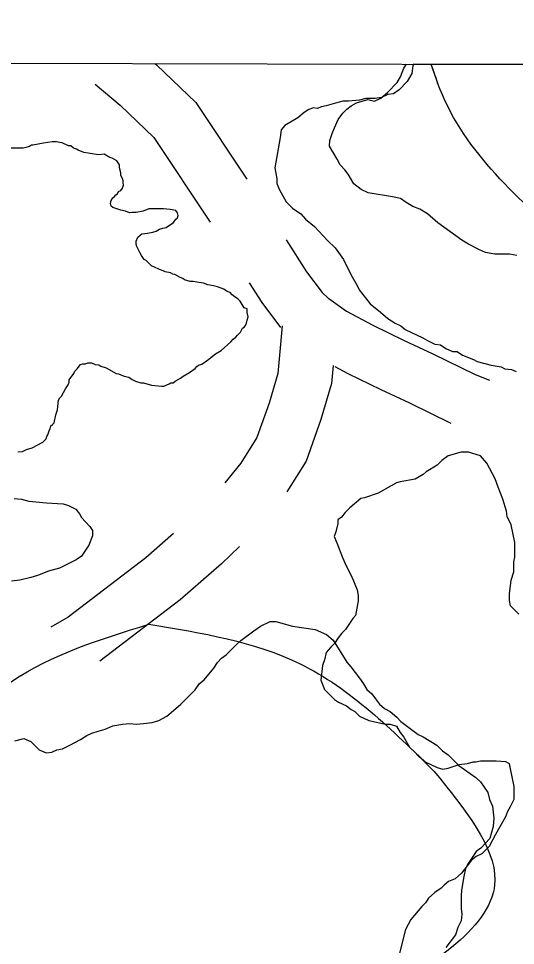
# Model space of a CAD drawing. Extents: x 3172231 to 3210228, y 940198 to 965780.
# Drawn here: x 3186515 to 3186789, y 963407 to 963919 of the extents above; entities that cross this region are included whole.
import ezdxf

# ---------------------------------------------------------------- set-up
doc = ezdxf.new("R2010")
doc.units = 0
for name, color, linetype in [('V-BORW-LINE', 7, 'Continuous'), ('V-GRID-FRAM', 7, 'Continuous'), ('V-ROAD-CNTR', 7, 'Continuous'), ('V-SITE-VEGE', 7, 'Continuous'), ('V-TOPO-SHOR', 7, 'Continuous')]:
    doc.layers.add(name, color=color, linetype=linetype)

msp = doc.modelspace()

# ---------------------------------------------------------------- linework, layer by layer
at = {"layer": 'V-BORW-LINE'}
msp.add_line((3186744.415, 963889.083), (3186742.65, 963894.251), dxfattribs=at)
msp.add_lwpolyline([(3186742.434, 963894.251), (3186746.181, 963883.916)], dxfattribs=at)
for points in [[(3186817.786, 963795.453), (3186746.181, 963883.916), (3186744.415, 963889.083)], [(3186445.501, 963480.413), (3186510.803, 963552.983), (3186586.615, 963584.616)], [(3186586.615, 963584.616), (3186670.245, 963562.66), (3186744.137, 963503.352)], [(3186744.137, 963503.352), (3186777.807, 963443.111), (3186709.853, 963376.22)]]:
    msp.add_spline(points, degree=3, dxfattribs=at)
at = {"layer": 'V-GRID-FRAM'}
msp.add_lwpolyline([(3176539.592, 963919.479), (3207827.662, 963842.116), (3207790.623, 945652.442), (3176486.679, 945729.845), (3176539.592, 963919.479)], dxfattribs=at)
at = {"layer": 'V-ROAD-CNTR'}
for points in [[(3186589.927, 963894.629), (3186590.762, 963893.924), (3186612.521, 963873.098), (3186640.7, 963830.71)], [(3186556.916, 963883.217), (3186570.704, 963871.596), (3186589.377, 963853.722), (3186620.445, 963806.989)], [(3186662.537, 963797.2), (3186673.702, 963779.495), (3186682.365, 963767.968), (3186685.873, 963764.722)], [(3186642.102, 963773.363), (3186648.982, 963762.453), (3186659.397, 963748.594)], [(3186685.856, 963764.737), (3186685.992, 963764.611), (3186695.776, 963757.763), (3186710.286, 963749.875), (3186727.619, 963741.459), (3186743.559, 963734.11), (3186766.876, 963722.727), (3186774.802, 963719.614)], [(3186660.242, 963749.538), (3186657.851, 963723.286), (3186653.107, 963706.903), (3186646.361, 963687.878), (3186637.435, 963673.709), (3186628.583, 963662.758)], [(3186688.371, 963727.635), (3186687.467, 963717.702), (3186681.677, 963697.709), (3186673.521, 963674.71), (3186662.872, 963657.804)], [(3186689.427, 963727.068), (3186696.562, 963723.189), (3186714.787, 963714.341), (3186730.697, 963707.006), (3186753.519, 963695.864)], [(3186600.167, 963634.702), (3186584.867, 963621.256), (3186541.968, 963588.48), (3186532.473, 963582.972)], [(3186636.728, 963627.655), (3186626.699, 963618.082), (3186603.899, 963598.042), (3186559.575, 963564.178)]]:
    msp.add_lwpolyline(points, dxfattribs=at)
at = {"layer": 'V-SITE-VEGE'}
for p, q in [((3186732.766, 963894.275), (3186732.428, 963893.251)), ((3186832.754, 963894.028), (3186732.766, 963894.275)), ((3186731.933, 963889.178), (3186729.401, 963884.582)), ((3186732.428, 963893.251), (3186731.933, 963889.178)), ((3186729.401, 963884.582), (3186724.83, 963879.987)), ((3186724.83, 963879.987), (3186721.785, 963877.941)), ((3186693.787, 963873.775), (3186689.717, 963872.743)), ((3186696.844, 963873.783), (3186693.787, 963873.775)), ((3186702.953, 963874.314), (3186696.844, 963873.783)), ((3186706.515, 963875.344), (3186702.953, 963874.314)), ((3186711.606, 963875.36), (3186706.515, 963875.344)), ((3186715.168, 963875.88), (3186711.606, 963875.36)), ((3186718.729, 963877.42), (3186715.168, 963875.88)), ((3186721.785, 963877.941), (3186718.729, 963877.42)), ((3186674.959, 963869.13), (3186672.42, 963867.594)), ((3186677.503, 963870.156), (3186674.959, 963869.13)), ((3186679.543, 963869.654), (3186677.503, 963870.156)), ((3186682.084, 963870.68), (3186679.543, 963869.654)), ((3186684.63, 963871.199), (3186682.084, 963870.68)), ((3186689.717, 963872.743), (3186684.63, 963871.199)), ((3186668.864, 963864.526), (3186661.748, 963860.43)), ((3186672.42, 963867.594), (3186668.864, 963864.526)), ((3186659.718, 963857.876), (3186659.222, 963853.801)), ((3186661.748, 963860.43), (3186659.718, 963857.876)), ((3186659.222, 963853.801), (3186656.222, 963836.985)), ((3186656.222, 963836.985), (3186657.26, 963830.876)), ((3186657.26, 963830.876), (3186657.269, 963828.332)), ((3186657.269, 963828.332), (3186658.807, 963824.77)), ((3186658.807, 963824.77), (3186662.395, 963818.162)), ((3186662.395, 963818.162), (3186665.971, 963814.608)), ((3186665.971, 963814.608), (3186670.564, 963811.569)), ((3186670.564, 963811.569), (3186673.12, 963808.522)), ((3186673.12, 963808.522), (3186678.226, 963804.462)), ((3186678.226, 963804.462), (3186685.377, 963796.848)), ((3186685.377, 963796.848), (3186689.467, 963792.787)), ((3186689.467, 963792.787), (3186694.073, 963786.182)), ((3186694.073, 963786.182), (3186698.173, 963778.045)), ((3186698.173, 963778.045), (3186701.757, 963771.946)), ((3186701.757, 963771.946), (3186702.785, 963769.403)), ((3186702.785, 963769.403), (3186708.921, 963761.784)), ((3186708.921, 963761.784), (3186714.539, 963757.221)), ((3186714.539, 963757.221), (3186718.623, 963753.668)), ((3186718.623, 963753.668), (3186722.706, 963751.135)), ((3186722.706, 963751.135), (3186725.766, 963749.617)), ((3186725.766, 963749.617), (3186728.322, 963747.59)), ((3186728.322, 963747.59), (3186738.009, 963743.037)), ((3186738.009, 963743.037), (3186740.561, 963741.515)), ((3186740.561, 963741.515), (3186744.643, 963739.492)), ((3186744.643, 963739.492), (3186747.698, 963738.992)), ((3186747.698, 963738.992), (3186750.762, 963736.967)), ((3186750.762, 963736.967), (3186754.332, 963735.453)), ((3186754.332, 963735.453), (3186756.877, 963735.457)), ((3186756.877, 963735.457), (3186759.939, 963733.432)), ((3186759.939, 963733.432), (3186766.058, 963730.904)), ((3186766.058, 963730.904), (3186768.102, 963729.893)), ((3186768.102, 963729.893), (3186775.745, 963727.88)), ((3186775.745, 963727.88), (3186781.351, 963726.88)), ((3186781.351, 963726.88), (3186783.391, 963725.868)), ((3186783.391, 963725.868), (3186786.956, 963725.373)), ((3186786.956, 963725.373), (3186789.506, 963724.359)), ((3186759.103, 963679.688), (3186751.98, 963677.626)), ((3186763.179, 963679.698), (3186759.103, 963679.688)), ((3186769.804, 963677.683), (3186763.179, 963679.698)), ((3186748.423, 963675.068), (3186745.884, 963672.514)), ((3186751.98, 963677.626), (3186748.423, 963675.068)), ((3186773.382, 963673.622), (3186769.804, 963677.683)), ((3186777.994, 963664.977), (3186773.382, 963673.622)), ((3186739.787, 963668.928), (3186738.263, 963667.396)), ((3186745.884, 963672.514), (3186739.787, 963668.928)), ((3186725.545, 963663.279), (3186723.509, 963662.763)), ((3186733.69, 963664.834), (3186725.545, 963663.279)), ((3186738.263, 963667.396), (3186733.69, 963664.834)), ((3186779.538, 963660.4), (3186777.994, 963664.977)), ((3186723.509, 963662.763), (3186713.343, 963657.129)), ((3186782.105, 963653.787), (3186779.538, 963660.4)), ((3186703.676, 963654.043), (3186697.582, 963648.929)), ((3186705.712, 963654.557), (3186703.676, 963654.043)), ((3186713.343, 963657.129), (3186705.712, 963654.557)), ((3186784.165, 963647.174), (3186782.105, 963653.787)), ((3186697.582, 963648.929), (3186695.044, 963646.375)), ((3186693.014, 963643.821), (3186690.983, 963642.287)), ((3186695.044, 963646.375), (3186693.014, 963643.821)), ((3186784.683, 963644.12), (3186784.165, 963647.174)), ((3186786.735, 963639.543), (3186784.683, 963644.12)), ((3186690.989, 963640.25), (3186689.985, 963635.664)), ((3186690.983, 963642.287), (3186690.989, 963640.25)), ((3186788.804, 963629.873), (3186786.735, 963639.543)), ((3186689.985, 963635.664), (3186688.976, 963633.114)), ((3186688.976, 963633.114), (3186690.516, 963629.553)), ((3186690.516, 963629.553), (3186693.596, 963621.418)), ((3186788.83, 963621.726), (3186788.804, 963629.873)), ((3186693.596, 963621.418), (3186695.648, 963616.839)), ((3186695.648, 963616.839), (3186698.724, 963610.738)), ((3186788.328, 963619.178), (3186788.83, 963621.726)), ((3186788.347, 963613.572), (3186788.328, 963619.178)), ((3186786.833, 963608.987), (3186788.347, 963613.572)), ((3186698.724, 963610.738), (3186701.804, 963603.617)), ((3186785.84, 963601.346), (3186786.833, 963608.987)), ((3186701.804, 963603.617), (3186702.323, 963600.564)), ((3186702.333, 963597.508), (3186700.832, 963589.355)), ((3186702.323, 963600.564), (3186702.333, 963597.508)), ((3186785.852, 963597.78), (3186785.84, 963601.346)), ((3186786.371, 963594.727), (3186785.852, 963597.78)), ((3186790.97, 963590.158), (3186786.371, 963594.727)), ((3186699.308, 963587.823), (3186695.255, 963581.697)), ((3186700.832, 963589.355), (3186699.308, 963587.823)), ((3186695.255, 963581.697), (3186693.223, 963579.654)), ((3186691.196, 963577.102), (3186689.168, 963574.04)), ((3186693.223, 963579.654), (3186691.196, 963577.102)), ((3186687.137, 963571.994), (3186684.601, 963568.93)), ((3186689.168, 963574.04), (3186687.137, 963571.994)), ((3186684.601, 963568.93), (3186683.596, 963564.855)), ((3186682.586, 963561.795), (3186681.595, 963553.644)), ((3186683.596, 963564.855), (3186682.586, 963561.795)), ((3186681.595, 963553.644), (3186683.651, 963548.559)), ((3186683.651, 963548.559), (3186689.269, 963542.974)), ((3186689.269, 963542.974), (3186691.311, 963541.452)), ((3186691.311, 963541.452), (3186695.9, 963539.431)), ((3186695.9, 963539.431), (3186698.454, 963537.401)), ((3186698.454, 963537.401), (3186700.494, 963536.39)), ((3186700.494, 963536.39), (3186703.05, 963533.852)), ((3186703.05, 963533.852), (3186708.149, 963531.323)), ((3186708.149, 963531.323), (3186717.322, 963529.316)), ((3186717.322, 963529.316), (3186719.87, 963529.324)), ((3186719.87, 963529.324), (3186723.438, 963528.316)), ((3186723.438, 963528.316), (3186725.486, 963524.759)), ((3186725.486, 963524.759), (3186727.531, 963522.217)), ((3186727.531, 963522.217), (3186730.606, 963516.626)), ((3186730.606, 963516.626), (3186739.289, 963508.506)), ((3186739.289, 963508.506), (3186745.92, 963505.473)), ((3186745.92, 963505.473), (3186748.978, 963504.463)), ((3186748.978, 963504.463), (3186752.034, 963504.981)), ((3186752.034, 963504.981), (3186758.137, 963507.04)), ((3186758.137, 963507.04), (3186762.718, 963507.564)), ((3186762.718, 963507.564), (3186765.772, 963508.592)), ((3186765.772, 963508.592), (3186767.3, 963508.596)), ((3186767.3, 963508.596), (3186769.843, 963509.114)), ((3186769.843, 963509.114), (3186778.5, 963509.141)), ((3186778.5, 963509.141), (3186783.595, 963508.649)), ((3186783.595, 963508.649), (3186785.637, 963507.638)), ((3186785.637, 963507.638), (3186786.151, 963505.604)), ((3186786.151, 963505.604), (3186788.224, 963494.915)), ((3186788.224, 963494.915), (3186788.246, 963487.784)), ((3186786.223, 963483.705), (3186784.703, 963481.153)), ((3186788.246, 963487.784), (3186786.223, 963483.705)), ((3186784.703, 963481.153), (3186783.696, 963478.093)), ((3186783.696, 963478.093), (3186778.123, 963468.4)), ((3186778.123, 963468.4), (3186774.58, 963461.769)), ((3186774.58, 963461.769), (3186770.519, 963457.681)), ((3186764.93, 963454.097), (3186759.351, 963446.949)), ((3186767.47, 963456.143), (3186764.93, 963454.097)), ((3186770.519, 963457.681), (3186767.47, 963456.143)), ((3186755.796, 963443.881), (3186752.239, 963442.343)), ((3186759.351, 963446.949), (3186755.796, 963443.881)), ((3186748.173, 963438.767), (3186744.618, 963436.207)), ((3186749.697, 963440.297), (3186748.173, 963438.767)), ((3186752.239, 963442.343), (3186749.697, 963440.297)), ((3186741.063, 963433.14), (3186739.543, 963430.588)), ((3186744.618, 963436.207), (3186741.063, 963433.14)), ((3186737.511, 963428.546), (3186731.425, 963421.394)), ((3186739.543, 963430.588), (3186737.511, 963428.546)), ((3186731.425, 963421.394), (3186728.388, 963415.783)), ((3186728.388, 963415.783), (3186724.867, 963402.02))]:
    msp.add_line(p, q, dxfattribs=at)
msp.add_lwpolyline([(3186512.184, 963654.205), (3186516.262, 963653.709), (3186520.337, 963652.704), (3186530.018, 963651.716), (3186539.185, 963651.239), (3186542.245, 963650.228), (3186546.324, 963648.204), (3186548.37, 963645.665), (3186549.398, 963643.631), (3186553.996, 963638.554), (3186555.53, 963636.52), (3186555.538, 963633.467), (3186553.519, 963628.367), (3186549.466, 963622.242), (3186546.417, 963620.196), (3186537.264, 963615.582), (3186531.159, 963614.033), (3186525.056, 963611.467), (3186521.494, 963610.437), (3186515.387, 963608.891), (3186510.806, 963608.366)], dxfattribs=at)
at = {"layer": 'V-TOPO-SHOR'}
for points in [[(3186759.505, 963796.905), (3186746.316, 963806.576), (3186740.659, 963811.569), (3186736.266, 963814.061), (3186732.502, 963815.616), (3186728.736, 963817.797), (3186725.594, 963819.978), (3186721.205, 963820.906), (3186707.727, 963823.054), (3186703.961, 963824.922), (3186699.879, 963828.041), (3186696.727, 963833.358), (3186694.839, 963835.856), (3186692.324, 963838.668), (3186690.747, 963841.798), (3186686.338, 963848.988), (3186686.641, 963852.121), (3186687.882, 963855.886), (3186689.125, 963859.021), (3186691.304, 963863.73), (3186693.799, 963867.182), (3186695.984, 963869.382), (3186698.485, 963871.27), (3186701.299, 963872.847), (3186707.559, 963874.748), (3186711.322, 963873.818), (3186714.762, 963875.397), (3186718.512, 963878.543), (3186723.818, 963884.197), (3186725.688, 963887.337), (3186727.554, 963892.043), (3186728.97, 963894.285)], [(3186602.505, 963809.24), (3186602.816, 963810.496), (3186602.497, 963812.061), (3186601.553, 963813.312), (3186598.417, 963813.926), (3186594.657, 963814.227), (3186586.512, 963814.203), (3186583.383, 963812.937), (3186579.627, 963812.298), (3186577.12, 963812.292), (3186575.869, 963811.975), (3186573.671, 963812.906), (3186571.163, 963813.525), (3186568.34, 963814.457), (3186566.772, 963815.077), (3186565.83, 963815.702), (3186565.512, 963817.267), (3186565.819, 963818.833), (3186566.755, 963820.402), (3186567.693, 963821.033), (3186568.316, 963821.975), (3186569.254, 963822.604), (3186569.876, 963823.859), (3186571.128, 963824.49), (3186572.064, 963825.745), (3186572.684, 963827.314), (3186572.369, 963828.567), (3186572.365, 963829.821), (3186572.045, 963831.072), (3186571.101, 963832.637), (3186571.095, 963834.201), (3186570.46, 963837.02), (3186570.456, 963838.586), (3186568.881, 963840.774), (3186566.37, 963842.332), (3186565.117, 963842.641), (3186561.977, 963844.511), (3186558.846, 963844.188), (3186550.697, 963845.414), (3186547.559, 963846.657), (3186546.617, 963847.28), (3186545.049, 963847.903), (3186543.478, 963849.15), (3186542.224, 963849.146), (3186538.773, 963850.7), (3186537.518, 963851.011), (3186535.64, 963851.319), (3186533.131, 963851.31), (3186528.435, 963850.667), (3186522.488, 963849.396), (3186521.859, 963849.394), (3186520.61, 963848.763), (3186518.732, 963848.13), (3186517.165, 963847.812), (3186509.333, 963847.786)], [(3186540.469, 963714.74), (3186542.028, 963716.937), (3186542.648, 963718.506), (3186542.644, 963719.759), (3186545.141, 963723.212), (3186545.763, 963724.468), (3186547.013, 963725.725), (3186548.884, 963728.238), (3186550.136, 963728.555), (3186551.702, 963728.559), (3186552.954, 963729.19), (3186554.834, 963729.196), (3186557.029, 963728.265), (3186558.909, 963727.957), (3186560.165, 963727.335), (3186562.989, 963726.405), (3186568.637, 963723.29), (3186569.891, 963722.981), (3186573.028, 963721.738), (3186575.535, 963721.119), (3186577.419, 963719.872), (3186579.303, 963718.938), (3186582.126, 963718.006), (3186583.692, 963718.012), (3186588.081, 963716.773), (3186591.843, 963716.472), (3186593.723, 963716.165), (3186594.977, 963716.169), (3186597.793, 963717.431), (3186598.731, 963718.061), (3186599.982, 963718.066), (3186601.233, 963719.01), (3186604.047, 963720.585), (3186605.61, 963721.842), (3186609.051, 963723.734), (3186612.176, 963725.936), (3186613.112, 963727.193), (3186614.05, 963727.822), (3186615.928, 963728.455), (3186619.053, 963730.659), (3186623.428, 963734.12), (3186626.555, 963736.008), (3186631.865, 963740.727), (3186633.113, 963742.295), (3186634.675, 963743.242), (3186635.611, 963744.497), (3186637.174, 963746.07), (3186638.421, 963748.265), (3186639.357, 963748.896), (3186639.982, 963749.836), (3186640.602, 963751.094), (3186640.911, 963752.66), (3186641.532, 963754.542), (3186640.897, 963757.045), (3186640.891, 963758.925), (3186639.322, 963759.548), (3186637.118, 963763.3), (3186635.861, 963764.549), (3186634.29, 963765.483), (3186632.719, 963766.732), (3186631.464, 963767.981), (3186629.895, 963768.602), (3186628.011, 963769.849), (3186624.56, 963771.09), (3186622.367, 963771.711), (3186619.231, 963772.327), (3186616.72, 963773.259), (3186614.214, 963773.564), (3186611.078, 963774.181), (3186609.513, 963774.175), (3186606.378, 963775.104), (3186605.436, 963775.729), (3186603.865, 963776.35), (3186601.043, 963777.906), (3186599.787, 963778.215), (3186598.532, 963778.84), (3186595.712, 963779.456), (3186594.457, 963780.079), (3186592.574, 963780.7), (3186589.437, 963782.256), (3186588.181, 963782.565), (3186585.04, 963785.686), (3186584.098, 963786.311), (3186582.523, 963788.498), (3186581.579, 963790.063), (3186580.002, 963793.504), (3186579.682, 963794.755), (3186579.678, 963796.322), (3186580.61, 963798.517), (3186581.859, 963799.775), (3186582.797, 963800.405), (3186584.364, 963800.723), (3186585.931, 963800.729), (3186588.747, 963801.364), (3186590.625, 963801.997), (3186592.501, 963802.943), (3186594.379, 963803.576), (3186596.259, 963803.895), (3186600.322, 963806.728), (3186601.567, 963808.612), (3186602.505, 963809.24)], [(3186789.922, 963788.545), (3186785.846, 963789.16), (3186777.701, 963789.133), (3186772.686, 963790.057), (3186769.235, 963791.611), (3186763.271, 963794.724), (3186759.505, 963796.905)], [(3186514.265, 963679.879), (3186516.772, 963680.2), (3186518.961, 963681.146), (3186522.09, 963682.097), (3186528.034, 963685.248), (3186529.906, 963687.135), (3186530.217, 963688.39), (3186530.839, 963689.33), (3186531.458, 963691.526), (3186532.081, 963692.781), (3186532.39, 963694.35), (3186533.328, 963694.978), (3186534.264, 963695.921), (3186535.189, 963700.309), (3186536.119, 963703.134), (3186536.73, 963708.46), (3186537.352, 963709.716), (3186538.288, 963710.66), (3186540.469, 963714.74)], [(3186572.086, 963529.373), (3186576.158, 963529.701), (3186579.606, 963529.398), (3186583.678, 963529.725), (3186588.376, 963530.366), (3186592.13, 963531.319), (3186596.509, 963533.84), (3186599.009, 963535.728), (3186604.32, 963540.445), (3186612.127, 963548.301), (3186614.621, 963551.756), (3186617.122, 963553.957), (3186622.426, 963560.241), (3186624.609, 963563.38), (3186626.794, 963565.893), (3186629.293, 963567.781), (3186634.603, 963573.124), (3186637.413, 963575.639), (3186644.602, 963580.989), (3186648.354, 963583.508), (3186653.67, 963586.031), (3186656.804, 963586.041), (3186665.899, 963583.563), (3186678.435, 963581.724), (3186684.71, 963578.926), (3186688.48, 963575.805), (3186696.039, 963563.612), (3186698.241, 963561.113), (3186702.96, 963554.862), (3186705.163, 963551.735), (3186707.051, 963548.61), (3186709.88, 963546.113), (3186711.768, 963543.299), (3186713.972, 963540.488), (3186716.8, 963537.989), (3186719.937, 963536.433), (3186723.708, 963533.313), (3186725.907, 963530.813), (3186735.33, 963523.639), (3186738.152, 963522.393), (3186745.687, 963517.72), (3186748.831, 963514.597), (3186751.97, 963512.414), (3186757.942, 963506.481), (3186767.363, 963499.931), (3186769.878, 963497.434), (3186773.97, 963491.495), (3186774.92, 963487.739), (3186776.499, 963483.983), (3186777.148, 963477.407), (3186776.849, 963472.707), (3186774.992, 963466.123), (3186769.997, 963460.779), (3186767.496, 963458.891), (3186763.132, 963452.299), (3186761.573, 963449.474), (3186760.648, 963445.086), (3186759.421, 963437.561), (3186759.116, 963434.428), (3186759.138, 963427.536), (3186759.462, 963424.405), (3186759.161, 963420.643), (3186757.293, 963416.878), (3186756.054, 963412.801), (3186750.75, 963405.891)], [(3186512.592, 963520.096), (3186517.599, 963521.363), (3186521.365, 963519.811), (3186526.08, 963515.125), (3186529.844, 963513.573), (3186532.976, 963513.894), (3186535.792, 963515.158), (3186538.923, 963515.795), (3186542.988, 963517.687), (3186548.932, 963520.839), (3186552.37, 963523.045), (3186555.186, 963524.306), (3186558.629, 963525.57), (3186562.385, 963526.522), (3186566.763, 963528.417), (3186572.086, 963529.373)]]:
    msp.add_lwpolyline(points, dxfattribs=at)

doc.saveas('drawing.dxf')
